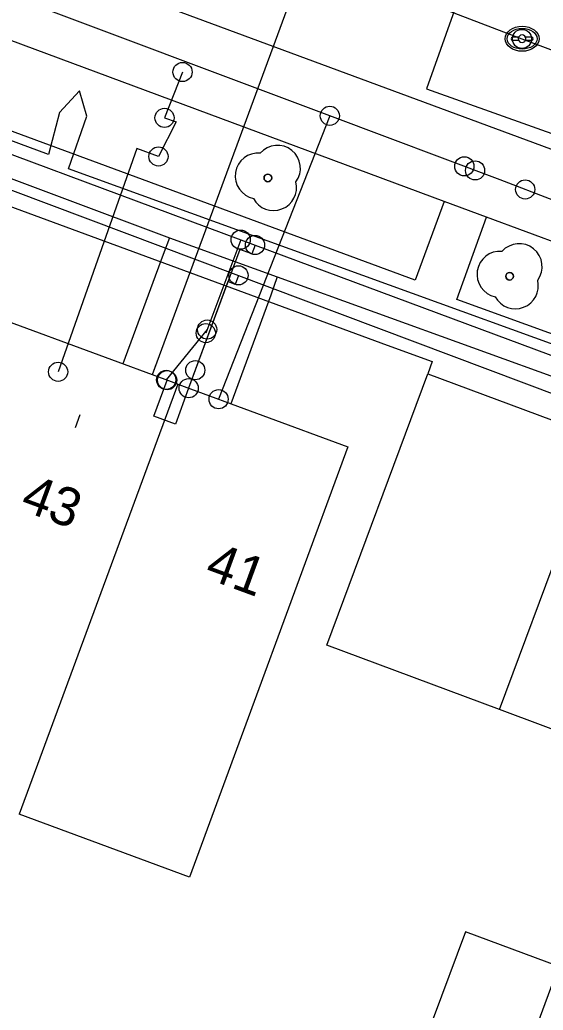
# Model space of a CAD drawing. Extents: x 192672 to 192910, y 446344 to 446512.
# Drawn here: x 192703.44 to 192717.1, y 446380.91 to 446406.75 of the extents above; entities that cross this region are included whole.
import ezdxf

# ---------------------------------------------------------------- set-up
doc = ezdxf.new("R2010")
doc.units = 0
for name, color, linetype in [('B-OI-KL-()_MANTELBUIS_WATER-G', 7, 'Continuous'), ('B-OI-KL-()_OVERIG_RIOOLVRIJVERVAL-S', 7, 'Continuous'), ('B-OI-KL-BUISLEIDING_OLIEGASCHEMICALIEN_GASLAGEDRUK-G', 7, 'Continuous'), ('B-OI-KL-DATA-G', 7, 'Continuous'), ('B-OI-KL-DATA_GTWP-S', 7, 'Continuous'), ('B-OI-KL-DATA_KABELBED-G', 7, 'Continuous'), ('B-OI-KL-DATA_MOF-S', 7, 'Continuous'), ('B-OI-KL-ET_LS-G', 7, 'Continuous'), ('B-OI-KL-ET_LS_DELIVERYPOINT-S', 7, 'Continuous'), ('B-OI-KL-ET_LS_MOF-S', 7, 'Continuous'), ('B-OI-KL-GAS_LD_AFTAKZADEL-S', 7, 'Continuous'), ('B-OI-KL-GAS_LD_DELIVERYPOINT-S', 7, 'Continuous'), ('B-OI-KL-GAS_LD_EINDKAP-S', 7, 'Continuous'), ('B-OI-KL-GAS_LD_OVERGANGSSTUK-S', 7, 'Continuous'), ('B-OI-KL-GAS_LD_TSTUK-S', 7, 'Continuous'), ('B-OI-KL-WATER-G', 7, 'Continuous'), ('B-OI-RI-RIOOLVRIJVERVAL-G', 7, 'Continuous'), ('boom', 7, 'Continuous'), ('Default', 7, 'Continuous'), ('grens niveau plus 1', 7, 'Continuous'), ('huisnummerreeks BGT', 7, 'Continuous'), ('inspectie-   rioolput', 7, 'Continuous'), ('kant open verharding', 7, 'Continuous'), ('kant verharding', 7, 'Continuous'), ('pand op maaiveld vlak', 7, 'Continuous'), ('verkeerseiland - berm', 7, 'Continuous')]:
    doc.layers.add(name, color=color, linetype=linetype)

# ---------------------------------------------------------------- blocks, each defined once
blk = doc.blocks.new('B-OI-KL-GAS_LD_AFTAKZADEL-S')
at = {"layer": 'Default'}
blk.add_circle((0, 0), 0.25, dxfattribs=at)
blk = doc.blocks.new('B-OI-KL-GAS_LD_DELIVERYPOINT-S')
at = {"layer": 'Default'}
blk.add_circle((0, 0), 0.25, dxfattribs=at)
blk = doc.blocks.new('B-OI-KL-GAS_LD_EINDKAP-S')
at = {"layer": 'Default'}
blk.add_circle((0, 0), 0.25, dxfattribs=at)
blk = doc.blocks.new('B-OI-KL-GAS_LD_OVERGANGSSTUK-S')
at = {"layer": 'Default'}
blk.add_circle((0, 0), 0.25, dxfattribs=at)
blk = doc.blocks.new('B-OI-KL-GAS_LD_TSTUK-S')
at = {"layer": 'Default'}
blk.add_circle((0, 0), 0.25, dxfattribs=at)
blk = doc.blocks.new('B-OI-KL-ET_LS_DELIVERYPOINT-S')
at = {"layer": 'Default'}
blk.add_circle((0, 0), 0.25, dxfattribs=at)
blk = doc.blocks.new('B-OI-KL-ET_LS_MOF-S')
at = {"layer": 'Default'}
blk.add_circle((0, 0), 0.25, dxfattribs=at)
blk = doc.blocks.new('B-OI-KL-()_OVERIG_RIOOLVRIJVERVAL-S')
at = {"layer": 'Default'}
blk.add_circle((0, 0), 0.25, dxfattribs=at)
blk = doc.blocks.new('B-OI-KL-DATA_GTWP-S')
at = {"layer": 'Default'}
blk.add_circle((0, 0), 0.25, dxfattribs=at)
blk = doc.blocks.new('B-OI-KL-DATA_MOF-S')
at = {"layer": 'Default'}
blk.add_circle((0, 0), 0.25, dxfattribs=at)

msp = doc.modelspace()

# ---------------------------------------------------------------- linework, layer by layer
at = {"layer": 'B-OI-KL-()_MANTELBUIS_WATER-G'}
msp.add_lwpolyline([(192707, 446397.771), (192706.896, 446397.49)], dxfattribs=at)
at = {"layer": 'B-OI-KL-BUISLEIDING_OLIEGASCHEMICALIEN_GASLAGEDRUK-G'}
msp.add_line((192675.743, 446413.446), (192709.208, 446401.012), dxfattribs=at)
for points in [[(192709.582, 446400.873), (192709.495, 446400.639), (192709.184, 446400.754), (192708.023, 446397.607)], [(192709.208, 446401.012), (192708.298, 446398.574)], [(192709.208, 446401.012), (192719.482, 446397.193), (192733.825, 446391.479)], [(192708.333, 446398.669), (192707.265, 446397.354)], [(192708.023, 446397.607), (192707.85, 446397.138)]]:
    msp.add_lwpolyline(points, dxfattribs=at)
at = {"layer": 'B-OI-KL-DATA-G'}
for points in [[(192701.719, 446403.161), (192707.348, 446401.058)], [(192707.348, 446401.058), (192707.183, 446400.622), (192706.132, 446397.772)], [(192707.348, 446401.058), (192710.163, 446400.046)], [(192710.163, 446400.046), (192709.994, 446399.561), (192708.951, 446396.732)], [(192710.163, 446400.046), (192717.806, 446397.281)], [(192704.893, 446396.113), (192705.018, 446396.45)]]:
    msp.add_lwpolyline(points, dxfattribs=at)
at = {"layer": 'B-OI-KL-DATA_KABELBED-G'}
for points in [[(192733.82, 446395.718), (192726.444, 446398.553), (192717.381, 446402.036), (192715.981, 446402.574), (192711.535, 446404.244), (192702.923, 446407.477), (192692.564, 446411.367), (192684.205, 446414.506), (192682.207, 446415.256), (192682.206, 446415.257), (192675.743, 446417.684)], [(192707.691, 446405.387), (192707.22, 446404.191)], [(192707.22, 446404.191), (192707.522, 446404.089), (192707.062, 446403.184)], [(192711.535, 446404.244), (192708.632, 446396.85)], [(192707.062, 446403.184), (192706.5, 446403.391), (192704.443, 446397.566)], [(192704.893, 446396.113), (192705.018, 446396.45)]]:
    msp.add_lwpolyline(points, dxfattribs=at)
at = {"layer": 'B-OI-KL-ET_LS-G'}
for points in [[(192705.001, 446404.897), (192704.48, 446404.329), (192704.196, 446403.239), (192682.97, 446411.104), (192687.329, 446422.57), (192687.898, 446423.091)], [(192675.743, 446412.643), (192733.67, 446390.862), (192732.765, 446387.575)], [(192732.15, 446406.177), (192731.012, 446406.556), (192726.559, 446394.948), (192704.717, 446402.86), (192705.191, 446404.234), (192705.001, 446404.897)], [(192709.151, 446400.081), (192709.063, 446399.847), (192708.876, 446399.918), (192707.85, 446397.138)], [(192707.85, 446397.138), (192707.504, 446396.2), (192706.942, 446396.407), (192707.288, 446397.346)]]:
    msp.add_lwpolyline(points, dxfattribs=at)
at = {"layer": 'B-OI-KL-WATER-G'}
msp.add_lwpolyline([(192713.804, 446416.227), (192706.896, 446397.49)], dxfattribs=at)
at = {"layer": 'B-OI-RI-RIOOLVRIJVERVAL-G'}
for points in [[(192692.66, 446415.38), (192716.55, 446406.25)], [(192716.55, 446406.25), (192740.63, 446397.31)]]:
    msp.add_lwpolyline(points, dxfattribs=at)
at = {"layer": 'boom'}
for centre in [(192709.917, 446402.624), (192716.227, 446400.059)]:
    msp.add_circle(centre, 0.1, dxfattribs=at)
for centre, radius, start, end in [((192710.167, 446402.874), 0.6, 323.5446, 138.4658), ((192709.667, 446402.674), 0.6, 85.137, 257.7544), ((192709.917, 446402.624), 0.1, 0, 180), ((192709.917, 446402.624), 0.1, 180, 0), ((192710.067, 446402.374), 0.6, 208.5058, 13.8356), ((192716.477, 446400.309), 0.6, 323.5446, 138.4658), ((192715.977, 446400.109), 0.6, 85.137, 257.7544), ((192716.227, 446400.059), 0.1, 0, 180), ((192716.227, 446400.059), 0.1, 180, 0), ((192716.377, 446399.809), 0.6, 208.5058, 13.8356)]:
    msp.add_arc(centre, radius, start, end, dxfattribs=at)
at = {"layer": 'grens niveau plus 1'}
msp.add_lwpolyline([(192717.516, 446382.047), (192715.072, 446382.958), (192714.229, 446380.696), (192716.674, 446379.786), (192717.516, 446382.047)], dxfattribs=at)
at = {"layer": 'inspectie-   rioolput'}
for p, q in [((192716.461, 446406.292), (192716.304, 446406.292)), ((192716.304, 446406.218), (192716.461, 446406.218)), ((192716.804, 446406.292), (192716.647, 446406.292)), ((192716.647, 446406.218), (192716.804, 446406.218))]:
    msp.add_line(p, q, dxfattribs=at)
for centre, radius, start, end in [((192716.304, 446406.255), 0.0375, 90, 270), ((192716.554, 446406.255), 0.1, 0, 180), ((192716.554, 446406.255), 0.1, 157.9757, 180), ((192716.554, 446406.255), 0.1, 180, 202.0243), ((192716.554, 446406.255), 0.1, 180, 0), ((192716.554, 446406.255), 0.1, 0, 22.0243), ((192716.554, 446406.255), 0.1, 337.9757, 0), ((192716.804, 446406.255), 0.0375, 270, 90)]:
    msp.add_arc(centre, radius, start, end, dxfattribs=at)
for major_axis, ratio in [((-0.442, 0), 0.73911), ((-0.392, 0), 0.689655)]:
    msp.add_ellipse((192716.554, 446406.255), major_axis=major_axis, ratio=ratio, dxfattribs=at)
at = {"layer": 'kant open verharding'}
for points in [[(192675.743, 446411.995), (192713.029, 446398.263), (192714.204, 446397.83), (192714.097, 446397.514)], [(192719.251, 446408.036), (192715.613, 446409.33), (192714.055, 446404.947), (192717.693, 446403.653), (192719.251, 446408.036)]]:
    msp.add_lwpolyline(points, dxfattribs=at)
at = {"layer": 'kant verharding'}
for p, q in [((192675.743, 446418.762), (192731.114, 446398.266)), ((192715.622, 446401.596), (192714.516, 446402.006))]:
    msp.add_line(p, q, dxfattribs=at)
at = {"layer": 'pand op maaiveld vlak'}
for p, q in [((192707.569, 446397.242), (192703.129, 446398.879)), ((192714.097, 446397.514), (192718.599, 446395.838)), ((192707.569, 446397.242), (192703.43, 446386.021)), ((192715.962, 446388.755), (192718.599, 446395.838))]:
    msp.add_line(p, q, dxfattribs=at)
for points in [[(192715.962, 446388.755), (192711.461, 446390.434), (192714.097, 446397.514)], [(192707.569, 446397.242), (192712.009, 446395.604), (192709.342, 446388.371), (192707.87, 446384.383), (192703.43, 446386.021)], [(192718.456, 446384.57), (192719.52, 446387.428), (192715.962, 446388.755)]]:
    msp.add_lwpolyline(points, dxfattribs=at)
at = {"layer": 'verkeerseiland - berm'}
for p, q in [((192714.516, 446402.006), (192700.122, 446407.353)), ((192726.814, 446397.454), (192715.622, 446401.596))]:
    msp.add_line(p, q, dxfattribs=at)
for points in [[(192714.516, 446402.006), (192713.762, 446399.96), (192699.355, 446405.274), (192700.122, 446407.353)], [(192726.814, 446397.454), (192726.067, 446395.39), (192714.846, 446399.456), (192715.622, 446401.596)]]:
    msp.add_lwpolyline(points, dxfattribs=at)

# ---------------------------------------------------------------- block references
at = {"layer": 'B-OI-KL-()_OVERIG_RIOOLVRIJVERVAL-S'}
msp.add_blockref('B-OI-KL-()_OVERIG_RIOOLVRIJVERVAL-S', (192716.55, 446406.25), dxfattribs=at)
at = {"layer": 'B-OI-KL-DATA_GTWP-S'}
for p in [(192707.691, 446405.387), (192707.22, 446404.191), (192707.22, 446404.191), (192711.535, 446404.244), (192707.062, 446403.184), (192707.062, 446403.184), (192704.443, 446397.566), (192708.632, 446396.85)]:
    msp.add_blockref('B-OI-KL-DATA_GTWP-S', p, dxfattribs=at)
at = {"layer": 'B-OI-KL-DATA_MOF-S'}
for p in [(192707.22, 446404.191), (192711.535, 446404.244), (192707.062, 446403.184), (192715.045, 446402.926), (192715.326, 446402.82), (192716.634, 446402.323)]:
    msp.add_blockref('B-OI-KL-DATA_MOF-S', p, dxfattribs=at)
at = {"layer": 'B-OI-KL-ET_LS_DELIVERYPOINT-S'}
for p in [(192707.288, 446397.346), (192707.85, 446397.138)]:
    msp.add_blockref('B-OI-KL-ET_LS_DELIVERYPOINT-S', p, dxfattribs=at)
at = {"layer": 'B-OI-KL-ET_LS_MOF-S'}
msp.add_blockref('B-OI-KL-ET_LS_MOF-S', (192709.151, 446400.081), dxfattribs=at)
at = {"layer": 'B-OI-KL-GAS_LD_AFTAKZADEL-S'}
for p in [(192709.582, 446400.873), (192708.333, 446398.669)]:
    msp.add_blockref('B-OI-KL-GAS_LD_AFTAKZADEL-S', p, dxfattribs=at)
at = {"layer": 'B-OI-KL-GAS_LD_DELIVERYPOINT-S'}
for p in [(192707.265, 446397.354), (192707.85, 446397.138)]:
    msp.add_blockref('B-OI-KL-GAS_LD_DELIVERYPOINT-S', p, dxfattribs=at)
at = {"layer": 'B-OI-KL-GAS_LD_EINDKAP-S'}
msp.add_blockref('B-OI-KL-GAS_LD_EINDKAP-S', (192708.298, 446398.574), dxfattribs=at)
at = {"layer": 'B-OI-KL-GAS_LD_OVERGANGSSTUK-S'}
msp.add_blockref('B-OI-KL-GAS_LD_OVERGANGSSTUK-S', (192708.023, 446397.607), dxfattribs=at)
at = {"layer": 'B-OI-KL-GAS_LD_TSTUK-S'}
msp.add_blockref('B-OI-KL-GAS_LD_TSTUK-S', (192709.208, 446401.012), dxfattribs=at)

# ---------------------------------------------------------------- texts
at = {"layer": 'huisnummerreeks BGT'}
for s, p in [('43', (192703.42, 446393.975)), ('41', (192708.233, 446392.2))]:
    msp.add_text(s, height=1, rotation=339.8, dxfattribs=at).set_placement(p)

doc.saveas('drawing.dxf')
